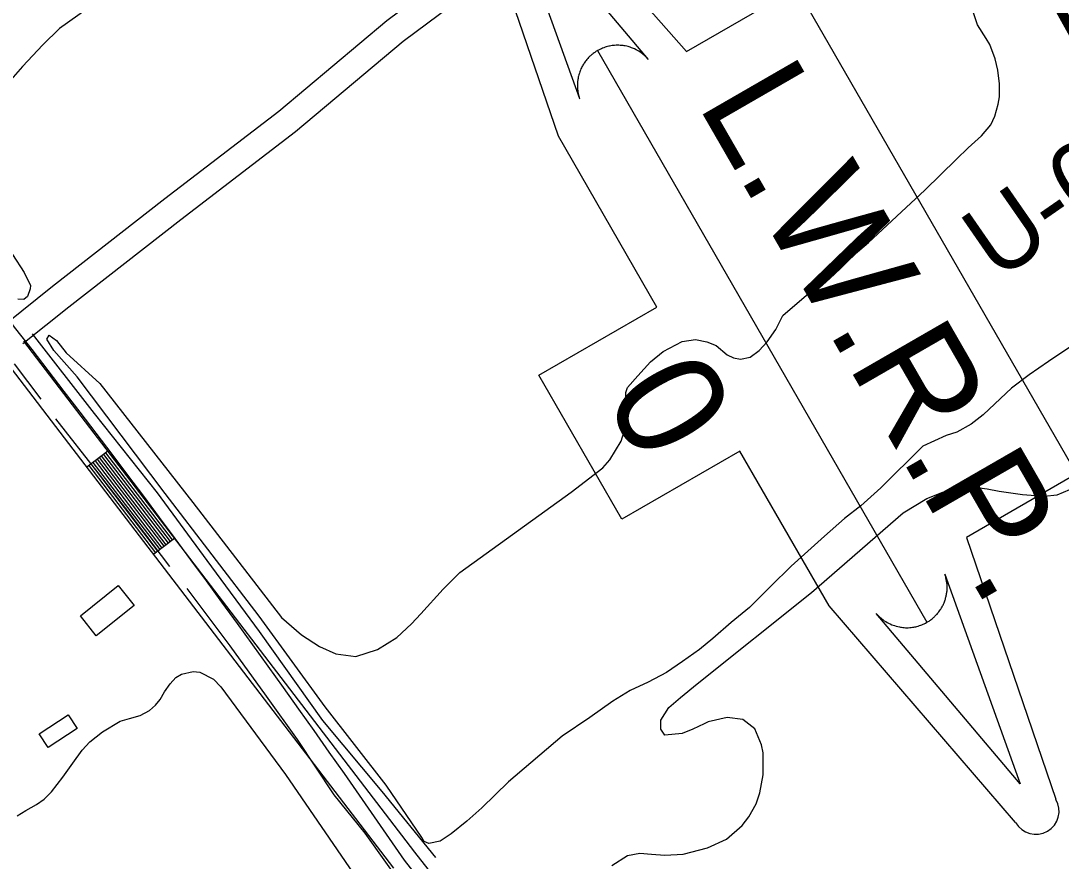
# Model space of a CAD drawing. Extents: x 3704301 to 3742427, y 506229 to 532009.
# Drawn here: x 3727337 to 3728522, y 512779 to 513735 of the extents above; entities that cross this region are included whole.
import ezdxf

# ---------------------------------------------------------------- set-up
doc = ezdxf.new("R2010")
doc.units = 0
for name, color, linetype in [('V-BLDG-OTLN', 7, 'Continuous'), ('V-RIVR-RANG-IDEN', 7, 'Continuous'), ('V-ROAD-CNTR', 7, 'Continuous'), ('V-SITE-VEGE', 7, 'Continuous'), ('V-SURV-IDEN', 7, 'Continuous'), ('V-TOPO-SHOR', 7, 'Continuous'), ('V-TOPO-WATR-IDEN', 7, 'Continuous')]:
    doc.layers.add(name, color=color, linetype=linetype)

msp = doc.modelspace()

# ---------------------------------------------------------------- linework, layer by layer
at = {"layer": 'V-BLDG-OTLN'}
for points in [[(3727404.7, 513058.1), (3727447.8, 513092.5), (3727465.8, 513069.9), (3727422.7, 513035.5)], [(3727401, 512929.9), (3727367.8, 512908.1), (3727357.5, 512923.8), (3727390.8, 512945.5)]]:
    msp.add_lwpolyline(points, close=True, dxfattribs=at)
at = {"layer": 'V-ROAD-CNTR'}
for p, q in [((3727435.9, 513245.5), (3727412.1, 513227.3)), ((3727511.9, 513146.3), (3727488.1, 513128.1))]:
    msp.add_line(p, q, dxfattribs=at)
for points in [[(3727320.4, 513391.4), (3727372.9, 513433.4), (3727500.7, 513533), (3727630.7, 513632.7), (3727753.8, 513735.9), (3727848.7, 513806.8), (3727955.7, 513889.4), (3728048.9, 513967.4), (3728159.2, 514074), (3728261.4, 514174.2), (3728351.7, 514266.8), (3728437.9, 514353.1), (3728551.5, 514468.4), (3728684.1, 514598.6), (3728740.4, 514645.6), (3728749.1, 514651.4), (3728757.5, 514656.5), (3728765.9, 514661.5), (3728774.5, 514666.2), (3728783.2, 514670.7), (3728792, 514675), (3728800.9, 514679.1), (3728809.8, 514682.8), (3728823.3, 514688.5)], [(3727339.2, 513368), (3727391.5, 513409.8), (3727519, 513509.3), (3727649.5, 513609.3), (3727772.4, 513712.4), (3727866.8, 513782.9), (3727974.5, 513866), (3728069, 513945), (3728180.1, 514052.5), (3728282.7, 514153), (3728373, 514245.7), (3728459.2, 514331.9), (3728572.7, 514447.2), (3728704.2, 514576.4), (3728758.3, 514621.5), (3728765.3, 514626.1), (3728773, 514630.8), (3728780.7, 514635.4), (3728788.7, 514639.8), (3728796.7, 514643.9), (3728804.8, 514647.9), (3728813, 514651.6), (3728821.5, 514655.2), (3728830.6, 514659)], [(3727381.7, 513267), (3727001.8, 513763.3)], [(3727405.6, 513285.2), (3727340.1, 513370.8)], [(3727785.5, 512789), (3727405.6, 513285.2)], [(3727761.7, 512770.7), (3727381.7, 513267)], [(3727509.6, 513144.5), (3727433.6, 513243.7)], [(3727492.9, 513131.7), (3727416.9, 513231)], [(3727495.3, 513133.5), (3727419.3, 513232.8)], [(3727497.6, 513135.3), (3727421.7, 513234.6)], [(3727500, 513137.2), (3727424, 513236.4)], [(3727502.4, 513139), (3727426.4, 513238.2)], [(3727504.8, 513140.8), (3727428.8, 513240.1)], [(3727507.2, 513142.6), (3727431.2, 513241.9)], [(3727490.5, 513129.9), (3727414.5, 513229.1)], [(3728096.4, 512393.3), (3727785.4, 512789.1)], [(3728470.7, 511892.6), (3727773.6, 512779.9)]]:
    msp.add_lwpolyline(points, dxfattribs=at)
msp.add_arc((3717617.2, 505815.8), 12314.7, 34.43782, 43.36389, dxfattribs=at)
at = {"layer": 'V-SITE-VEGE'}
for p, q in [((3728426.3, 513730.7), (3728421.3, 513745.7)), ((3728436.3, 513715.4), (3728426.3, 513730.7)), ((3728440.5, 513708.4), (3728436.3, 513715.4)), ((3728446.6, 513692.3), (3728440.5, 513708.4)), ((3728449.3, 513679.2), (3728446.6, 513692.3)), ((3728451.2, 513663.8), (3728449.3, 513679.2)), ((3728451.2, 513648.8), (3728451.2, 513663.8)), ((3728450, 513640.4), (3728451.2, 513648.8)), ((3728446.2, 513626.9), (3728450, 513640.4)), ((3728441.5, 513616.9), (3728446.2, 513626.9)), ((3728430.8, 513604.6), (3728441.5, 513616.9)), ((3728415.7, 513590.8), (3728430.8, 513604.6)), ((3728402.3, 513578.1), (3728415.7, 513590.8)), ((3728366.5, 513542.8), (3728402.3, 513578.1)), ((3728302.2, 513482.9), (3728366.5, 513542.8)), ((3728239.4, 513429.9), (3728302.2, 513482.9)), ((3728204.8, 513400), (3728239.4, 513429.9)), ((3728196.7, 513384.2), (3728204.8, 513400)), ((3728186.7, 513370), (3728196.7, 513384.2)), ((3727366.6, 513373), (3727368.9, 513377.6)), ((3727374.3, 513360.3), (3727366.6, 513373)), ((3727368.9, 513377.6), (3727377.3, 513371.4)), ((3728089.8, 513370.5), (3728105.2, 513372.8)), ((3728105.2, 513372.8), (3728117.9, 513370.1)), ((3727377.3, 513371.4), (3727388.5, 513357.6)), ((3728068.3, 513359), (3728089.8, 513370.5)), ((3728117.9, 513370.1), (3728128.6, 513365.9)), ((3728128.6, 513365.9), (3728141.3, 513355.1)), ((3728177.8, 513360), (3728186.7, 513370)), ((3728531.6, 513363.8), (3728507.3, 513347.7)), ((3727400.8, 513330.2), (3727374.3, 513360.3)), ((3727388.5, 513357.6), (3727426.9, 513322.5)), ((3728054, 513347.1), (3728068.3, 513359)), ((3728141.3, 513355.1), (3728148.6, 513351.6)), ((3728148.6, 513351.6), (3728156.3, 513350.1)), ((3728156.3, 513350.1), (3728167.5, 513352.7)), ((3728167.5, 513352.7), (3728177.8, 513360)), ((3728039.4, 513331.4), (3728054, 513347.1)), ((3728507.3, 513347.7), (3728485, 513332.3)), ((3727501.3, 513197.5), (3727400.8, 513330.2)), ((3728027.8, 513317.9), (3728039.4, 513331.4)), ((3728485, 513332.3), (3728465, 513317.4)), ((3727426.9, 513322.5), (3727532.8, 513187)), ((3728025.9, 513312.2), (3728027.8, 513317.9)), ((3728465, 513317.4), (3728446.1, 513299.3)), ((3728025.9, 513301.4), (3728025.9, 513312.2)), ((3728027, 513287.2), (3728025.9, 513301.4)), ((3728446.1, 513299.3), (3728432.7, 513287)), ((3728027, 513277.6), (3728027, 513287.2)), ((3728432.7, 513287), (3728419.2, 513276.3)), ((3728020.5, 513256.8), (3728027, 513277.6)), ((3728402.7, 513267.1), (3728390.7, 513263.3)), ((3728419.2, 513276.3), (3728402.7, 513267.1)), ((3728007.7, 513235.7), (3728020.5, 513256.8)), ((3728390.7, 513263.3), (3728364.2, 513251.4)), ((3728364.2, 513251.4), (3728316.4, 513203.8)), ((3727999.7, 513226.4), (3728007.7, 513235.7)), ((3727963.5, 513198.8), (3727999.7, 513226.4)), ((3727608.4, 513057.8), (3727501.3, 513197.5)), ((3727836.9, 513107.5), (3727963.5, 513198.8)), ((3728316.4, 513203.8), (3728293.4, 513183.4)), ((3728368.7, 513191.8), (3728386.8, 513199)), ((3728386.8, 513199), (3728416.8, 513205.2)), ((3728416.8, 513205.2), (3728437.2, 513202.8)), ((3728437.2, 513202.8), (3728451, 513200.1)), ((3728451, 513200.1), (3728477.5, 513196.2)), ((3728477.5, 513196.2), (3728502.1, 513194.3)), ((3728502.1, 513194.3), (3728517.1, 513195.8)), ((3728517.1, 513195.8), (3728531.4, 513201.9)), ((3727532.8, 513187), (3727633.8, 513056.2)), ((3728293.4, 513183.4), (3728274.9, 513168.8)), ((3728341.8, 513175.3), (3728368.7, 513191.8)), ((3728237.1, 513084.7), (3728341.8, 513175.3)), ((3728274.9, 513168.8), (3728252.2, 513148.9)), ((3728252.2, 513148.9), (3728214.1, 513114.7)), ((3728214.1, 513114.7), (3728191, 513092)), ((3727817.6, 513088.6), (3727836.9, 513107.5)), ((3727792.2, 513060.2), (3727817.6, 513088.6)), ((3728191, 513092), (3728166.7, 513067.4)), ((3728107, 512980.6), (3728237.1, 513084.7)), ((3728166.7, 513067.4), (3728145.9, 513050.6)), ((3727683.3, 512954.6), (3727608.4, 513057.8)), ((3727633.8, 513056.2), (3727656.5, 513036.6)), ((3727781.8, 513049.1), (3727792.2, 513060.2)), ((3727764.9, 513033.3), (3727781.8, 513049.1)), ((3728145.9, 513050.6), (3728124.8, 513032.1)), ((3727656.5, 513036.6), (3727676.8, 513023.1)), ((3727742.9, 513019.9), (3727764.9, 513033.3)), ((3728124.8, 513032.1), (3728109.7, 513019.8)), ((3727676.8, 513023.1), (3727695.6, 513015)), ((3727718.3, 513011.9), (3727742.9, 513019.9)), ((3728109.7, 513019.8), (3728090.5, 513006)), ((3727695.6, 513015), (3727718.3, 513011.9)), ((3728090.5, 513006), (3728072, 512993.4)), ((3727519.8, 512991.5), (3727533.2, 512994.9)), ((3727533.2, 512994.9), (3727540.6, 512994.1)), ((3727540.6, 512994.1), (3727556.3, 512986)), ((3728072, 512993.4), (3728051.3, 512982.6)), ((3727507, 512980.7), (3727513.2, 512988)), ((3727513.2, 512988), (3727519.8, 512991.5)), ((3727556.3, 512986), (3727564.4, 512977.2)), ((3728051.3, 512982.6), (3728030.9, 512973)), ((3727495.5, 512963), (3727500.5, 512971.5)), ((3727500.5, 512971.5), (3727507, 512980.7)), ((3727564.4, 512977.2), (3727638.2, 512877.3)), ((3728030.9, 512973), (3728010.9, 512961.1)), ((3728088.1, 512965.3), (3728107, 512980.6)), ((3727490.1, 512956.5), (3727495.5, 512963)), ((3728010.9, 512961.1), (3727984.7, 512942.3)), ((3728074.7, 512953.8), (3728088.1, 512965.3)), ((3727472.7, 512944.5), (3727483.5, 512950.3)), ((3727483.5, 512950.3), (3727490.1, 512956.5)), ((3727752.7, 512865.3), (3727683.3, 512954.6)), ((3728065.8, 512939.5), (3728074.7, 512953.8)), ((3727429.9, 512926.1), (3727450, 512938)), ((3727450, 512938), (3727460.4, 512941.1)), ((3727460.4, 512941.1), (3727472.7, 512944.5)), ((3727984.7, 512942.3), (3727953.5, 512921.2)), ((3728065.8, 512929.2), (3728065.8, 512939.5)), ((3728115, 512935.2), (3728102.3, 512929.1)), ((3728119.6, 512937.5), (3728115, 512935.2)), ((3728141.2, 512942.5), (3728119.6, 512937.5)), ((3728159.2, 512940.2), (3728141.2, 512942.5)), ((3728172.7, 512929.4), (3728159.2, 512940.2)), ((3727415.3, 512914.6), (3727429.9, 512926.1)), ((3728070.4, 512922.2), (3728065.8, 512929.2)), ((3728090, 512924.1), (3728070.4, 512922.2)), ((3728102.3, 512929.1), (3728090, 512924.1)), ((3728180.4, 512911.3), (3728172.7, 512929.4)), ((3727406.8, 512905.3), (3727415.3, 512914.6)), ((3727953.5, 512921.2), (3727892.3, 512869)), ((3728182.3, 512902.1), (3728180.4, 512911.3)), ((3727396, 512890.3), (3727406.8, 512905.3)), ((3728182.2, 512877.1), (3728182.3, 512902.1)), ((3727384.8, 512874.6), (3727396, 512890.3)), ((3727638.2, 512877.3), (3727735.5, 512736.2)), ((3728178.4, 512856.7), (3728182.2, 512877.1)), ((3727371.7, 512857.6), (3727384.8, 512874.6)), ((3727793.4, 512805.7), (3727752.7, 512865.3)), ((3727892.3, 512869), (3727861.9, 512839.4)), ((3727363.2, 512849.2), (3727371.7, 512857.6)), ((3728174.1, 512844), (3728178.4, 512856.7)), ((3727342.4, 512836.5), (3727354.7, 512843.4)), ((3727354.7, 512843.4), (3727363.2, 512849.2)), ((3727861.9, 512839.4), (3727844.6, 512824.5)), ((3728166, 512829.4), (3728174.1, 512844)), ((3727332.8, 512830.3), (3727342.4, 512836.5)), ((3728158.3, 512819.5), (3728166, 512829.4)), ((3727844.6, 512824.5), (3727826.9, 512809.9)), ((3728140.6, 512803.7), (3728158.3, 512819.5)), ((3727796.1, 512801.1), (3727793.4, 512805.7)), ((3727826.9, 512809.9), (3727814.2, 512801.4)), ((3728118.7, 512793.8), (3728140.6, 512803.7)), ((3727801.5, 512799.1), (3727796.1, 512801.1)), ((3727814.2, 512801.4), (3727801.5, 512799.1)), ((3728091, 512786.9), (3728118.7, 512793.8)), ((3728009.9, 512773.9), (3728027.6, 512785.4)), ((3728027.6, 512785.4), (3728041.8, 512788.1)), ((3728041.8, 512788.1), (3728054.9, 512786.9)), ((3728054.9, 512786.9), (3728070.2, 512785.7)), ((3728070.2, 512785.7), (3728091, 512786.9))]:
    msp.add_line(p, q, dxfattribs=at)
for points in [[(3727916.2, 514185.5), (3727876.2, 514149.5), (3727790.2, 514058.6), (3727711, 513977.4), (3727635.7, 513922.2), (3727523.5, 513833.9), (3727501.2, 513816.2), (3727480.7, 513802.8), (3727444.5, 513772.8), (3727425.2, 513758.1), (3727380.9, 513726.6), (3727362, 513708.2), (3727338.8, 513683.5), (3727325.3, 513668.1)], [(3727327.4, 513469.4), (3727340.5, 513449), (3727347.8, 513434.3), (3727347.4, 513430.5), (3727344.3, 513421.6), (3727340.4, 513418.2), (3727333.5, 513418.6)]]:
    msp.add_lwpolyline(points, dxfattribs=at)
at = {"layer": 'V-TOPO-SHOR'}
msp.add_line((3727329.3, 513344.9), (3727359.4, 513304.8), dxfattribs=at)
for points in [[(3727349.6, 513379.2), (3727420.4, 513288.3), (3727491.9, 513198), (3727548.7, 513121.1), (3727608.4, 513040.4), (3727680.2, 512939.1), (3727748.1, 512858.3), (3727809.2, 512783.1)], [(3727376.3, 513282.4), (3727424.4, 513221), (3727458.6, 513176.7), (3727506.3, 513114.3)], [(3727525.9, 513089.2), (3727574.9, 513024), (3727616.3, 512966.7), (3727651.5, 512917.2), (3727693.2, 512854.5), (3727728.7, 512810.7), (3727775.8, 512744.5)]]:
    msp.add_lwpolyline(points, dxfattribs=at)
at = {"layer": 'V-TOPO-WATR-IDEN'}
msp.add_line((3727993.5, 513701.5), (3728368.8, 513050.7), dxfattribs=at)
for points in [[(3727892.6, 513929.6), (3728094.8, 513700.5), (3728220.1, 513772.8), (3728539.1, 513219.7), (3728413.7, 513147.4), (3728515.6, 512849.2)], [(3728469.7, 512822.7), (3728257.4, 513069.4), (3728155.7, 513245.7), (3728021.2, 513168.1), (3727926.7, 513331.9), (3728061.3, 513409.5), (3727949, 513604.2), (3727846.7, 513903.1)]]:
    msp.add_lwpolyline(points, dxfattribs=at)
for points in [[(3727973.3, 513646.5), (3727887.4, 513885.5), (3728051.3, 513691.5), (3728048.1, 513694.8), (3728044.8, 513697.7), (3728043.4, 513698.8), (3728042.1, 513699.7), (3728040.5, 513700.7), (3728039, 513701.7), (3728037.6, 513702.4), (3728035.6, 513703.4), (3728033.5, 513704.3), (3728032.3, 513704.8), (3728030.7, 513705.3), (3728028.6, 513706), (3728026.9, 513706.4), (3728025.1, 513706.8), (3728023.9, 513707), (3728022.6, 513707.2), (3728020.9, 513707.4), (3728019.4, 513707.5), (3728017.9, 513707.6), (3728016.7, 513707.6), (3728014.9, 513707.6), (3728013.1, 513707.5), (3728011.7, 513707.4), (3728010.1, 513707.2), (3728008.7, 513707), (3728007.4, 513706.7), (3728006.5, 513706.5), (3728005, 513706.2), (3728003.5, 513705.8), (3728002.1, 513705.3), (3728000.7, 513704.8), (3727999.4, 513704.3), (3727998, 513703.7), (3727996.9, 513703.2), (3727995.3, 513702.4), (3727993.5, 513701.5), (3727993, 513701.2), (3727992.2, 513700.7), (3727991.3, 513700.1), (3727990.4, 513699.5), (3727989.6, 513698.9), (3727988.7, 513698.3), (3727987.8, 513697.6), (3727987.2, 513697), (3727986.2, 513696.3), (3727985.4, 513695.5), (3727984.8, 513695), (3727983.4, 513693.5), (3727982.7, 513692.7), (3727982.2, 513692.2), (3727981.4, 513691.3), (3727980.7, 513690.4), (3727980, 513689.5), (3727979.2, 513688.4), (3727978.4, 513687.4), (3727977.9, 513686.6), (3727977.5, 513685.9), (3727976.9, 513684.9), (3727976.4, 513684), (3727975.8, 513682.9), (3727975.3, 513681.9), (3727974.7, 513680.8), (3727974.1, 513679.3), (3727973.7, 513678.3), (3727973.3, 513677.2), (3727972.9, 513676), (3727972.6, 513675.1), (3727972.3, 513674.1), (3727971.9, 513672.5), (3727971.9, 513672.5), (3727971.7, 513671.6), (3727971.6, 513670.9), (3727971.4, 513669.9), (3727971.2, 513668.6), (3727971, 513667.6), (3727970.9, 513666.7), (3727970.8, 513665.5), (3727970.7, 513664.4), (3727970.7, 513663.6), (3727970.7, 513662.5), (3727970.7, 513661), (3727970.7, 513660.2), (3727970.7, 513659.5), (3727970.8, 513658.9), (3727970.8, 513658.1), (3727970.9, 513657.2), (3727971, 513656.2), (3727971.1, 513655.2), (3727971.3, 513654.3), (3727971.5, 513653), (3727971.7, 513652.3), (3727971.9, 513651.1), (3727972.3, 513649.8), (3727972.6, 513648.8), (3727972.8, 513648.1), (3727973, 513647.4), (3727973.2, 513646.9)], [(3728389.1, 513105.7), (3728474.9, 512866.7), (3728311.1, 513060.7), (3728314.2, 513057.4), (3728317.5, 513054.5), (3728318.9, 513053.4), (3728320.2, 513052.5), (3728321.8, 513051.5), (3728323.4, 513050.6), (3728324.8, 513049.8), (3728326.7, 513048.9), (3728328.9, 513047.9), (3728330.1, 513047.5), (3728331.7, 513046.9), (3728333.8, 513046.3), (3728335.5, 513045.8), (3728337.3, 513045.5), (3728338.5, 513045.2), (3728339.8, 513045), (3728341.4, 513044.8), (3728342.9, 513044.7), (3728344.4, 513044.6), (3728345.7, 513044.6), (3728347.5, 513044.6), (3728349.2, 513044.7), (3728350.6, 513044.9), (3728352.3, 513045.1), (3728353.7, 513045.3), (3728354.9, 513045.5), (3728355.9, 513045.7), (3728357.4, 513046.1), (3728358.9, 513046.5), (3728360.3, 513046.9), (3728361.7, 513047.4), (3728363, 513047.9), (3728364.4, 513048.5), (3728365.5, 513049), (3728367.1, 513049.8), (3728368.8, 513050.7), (3728369.4, 513051.1), (3728370.1, 513051.5), (3728371.1, 513052.1), (3728372, 513052.7), (3728372.8, 513053.3), (3728373.6, 513053.9), (3728374.6, 513054.7), (3728375.2, 513055.2), (3728376.1, 513056), (3728377, 513056.7), (3728377.5, 513057.3), (3728379, 513058.7), (3728379.7, 513059.5), (3728380.2, 513060), (3728381, 513061), (3728381.7, 513061.8), (3728382.4, 513062.7), (3728383.2, 513063.8), (3728383.9, 513064.8), (3728384.5, 513065.6), (3728384.9, 513066.4), (3728385.5, 513067.3), (3728386, 513068.2), (3728386.6, 513069.3), (3728387.1, 513070.4), (3728387.6, 513071.5), (3728388.2, 513072.9), (3728388.6, 513073.9), (3728389.1, 513075.1), (3728389.5, 513076.2), (3728389.8, 513077.1), (3728390, 513078.2), (3728390.4, 513079.7), (3728390.5, 513079.7), (3728390.7, 513080.7), (3728390.8, 513081.3), (3728391, 513082.3), (3728391.2, 513083.6), (3728391.3, 513084.6), (3728391.4, 513085.5), (3728391.6, 513086.7), (3728391.6, 513087.8), (3728391.7, 513088.7), (3728391.7, 513089.7), (3728391.7, 513091.2), (3728391.7, 513092.1), (3728391.6, 513092.7), (3728391.6, 513093.4), (3728391.6, 513094.1), (3728391.5, 513095.1), (3728391.4, 513096), (3728391.2, 513097), (3728391.1, 513098), (3728390.8, 513099.2), (3728390.7, 513099.9), (3728390.4, 513101.1), (3728390.1, 513102.4), (3728389.8, 513103.4), (3728389.6, 513104.2), (3728389.4, 513104.9), (3728389.2, 513105.4)]]:
    msp.add_lwpolyline(points, close=True, dxfattribs=at)
msp.add_arc((3728492.7, 512835.9), 26.5, 209.9699, 29.9699, dxfattribs=at)

# ---------------------------------------------------------------- texts
at = {"layer": 'V-RIVR-RANG-IDEN'}
msp.add_text('U-060', height=83, rotation=34.7323, dxfattribs=at).set_placement((3728448.6, 513438.2))
at = {"layer": 'V-SURV-IDEN'}
msp.add_text('581+00.2', height=100, rotation=32.3075, dxfattribs=at).set_placement((3728551.8, 513669.2))
at = {"layer": 'V-TOPO-WATR-IDEN'}
for s, rotation, p in [('L.W.R.P.', 299.9698, (3728106.6, 513640.7)), ('0', 299.9699, (3727999.3, 513307.1))]:
    msp.add_text(s, height=124.5, rotation=rotation, dxfattribs=at).set_placement(p)

doc.saveas('drawing.dxf')
